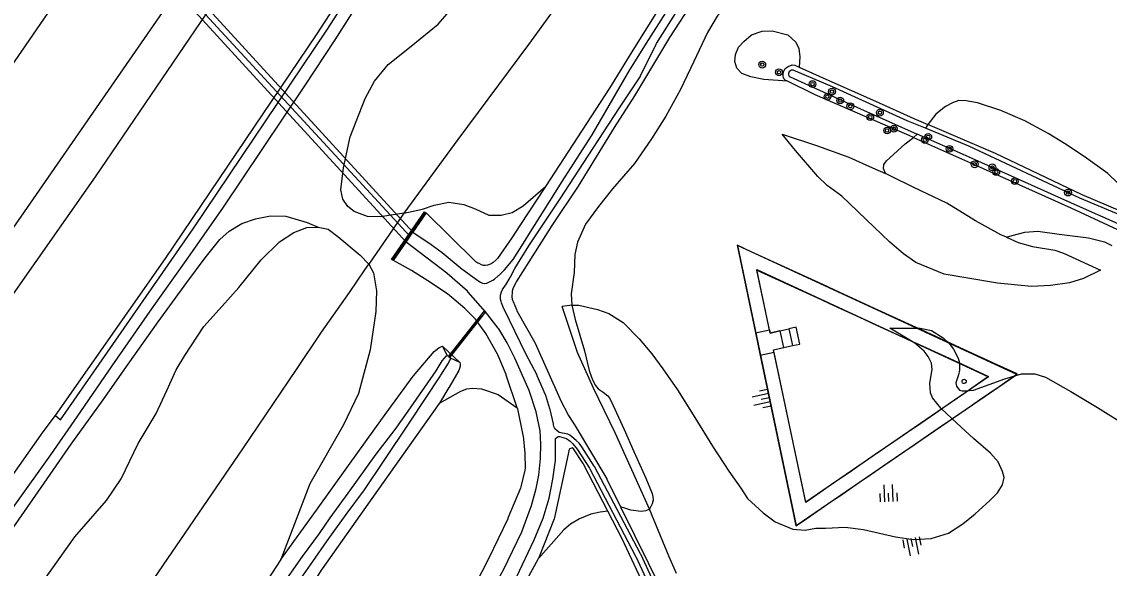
# Model space of a CAD drawing. Extents: x 135990 to 139000, y 393500 to 396000.
# Drawn here: x 136752.1 to 136881.1, y 395834.4 to 395899.2 of the extents above; entities that cross this region are included whole.
import ezdxf

# ---------------------------------------------------------------- set-up
doc = ezdxf.new("R2010")
doc.units = 0
for name, color, linetype in [('gg-bbg-luifel en loopbrug', 7, 'Continuous'), ('gg-bbg-overig bouwwerk', 7, 'Continuous'), ('gg-knt-BGT kruinlijn', 7, 'Continuous'), ('gg-knt-verharding niveau 01', 7, 'Continuous'), ('gg-kntw-beschoeiing', 7, 'Continuous'), ('gg-kwrk-duiker nz buis', 7, 'Continuous'), ('gg-kwrk-faunavoorziening', 7, 'Continuous'), ('gt-symb-boom', 7, 'Continuous'), ('gt-symb-talud symbool', 7, 'Continuous'), ('gx-grn-maaiveld', 7, 'Continuous')]:
    doc.layers.add(name, color=color, linetype=linetype)

# ---------------------------------------------------------------- blocks, each defined once
blk = doc.blocks.new('gt0-TALUD')
at = {"layer": 'gt-symb-talud symbool'}
for p, q in [((-1, -1), (-1, 0)), ((-0.5, -2), (-0.5, 0)), ((0, -1), (0, 0)), ((0.5, -2), (0.5, 0)), ((1, -1), (1, 0))]:
    blk.add_line(p, q, dxfattribs=at)
blk = doc.blocks.new('gt0-BOOM')
at = {"layer": 'gt-symb-boom'}
for radius in [0.4, 0.2]:
    blk.add_circle((0, 0), radius, dxfattribs=at)
blk = doc.blocks.new('gt0-TALUD_1')
at = {"layer": 'gt-symb-talud symbool'}
for p, q in [((-1, -1), (-1, 0)), ((-0.5, -2), (-0.5, 0)), ((0, -1), (0, 0)), ((0.5, -2), (0.5, 0)), ((1, -1), (1, 0))]:
    blk.add_line(p, q, dxfattribs=at)

msp = doc.modelspace()

# ---------------------------------------------------------------- linework, layer by layer
at = {"layer": 'gg-bbg-luifel en loopbrug'}
for p, q in [((136839.119, 395862.348), (136840.763, 395862.694)), ((136843.057, 395862.797), (136843.497, 395860.817)), ((136841.329, 395860.009), (136839.682, 395859.662))]:
    msp.add_line(p, q, dxfattribs=at)
for points in [[(136839.682, 395859.662), (136843.596, 395840.982), (136843.915, 395839.463), (136844.798, 395840.069), (136848.101, 395842.333), (136849.057, 395842.989), (136851.449, 395844.628), (136852.405, 395845.284), (136854.743, 395846.887), (136855.7, 395847.543), (136858.05, 395849.154), (136859.007, 395849.81), (136861.411, 395851.458), (136862.368, 395852.114), (136864.732, 395853.735), (136865.689, 395854.391), (136868.024, 395855.992), (136870.163, 395857.458), (136867.792, 395858.547), (136863.815, 395860.373), (136862.777, 395860.85), (136858.806, 395862.673), (136857.728, 395863.169), (136853.67, 395865.032), (136852.649, 395865.501), (136848.601, 395867.36), (136847.606, 395867.817), (136843.555, 395869.677), (136842.581, 395870.124), (136838.6, 395871.952), (136836.948, 395872.711), (136837.614, 395869.532), (136839.119, 395862.348)], [(136840.763, 395862.694), (136839.27, 395869.774), (136841.872, 395868.581), (136842.847, 395868.134), (136846.899, 395866.278), (136847.894, 395865.822), (136851.944, 395863.967), (136852.966, 395863.498), (136857.025, 395861.639), (136858.104, 395861.144), (136862.077, 395859.324), (136863.114, 395858.849), (136866.762, 395857.178), (136864.756, 395855.78), (136863.804, 395855.116), (136861.453, 395853.477), (136860.501, 395852.813), (136858.094, 395851.17), (136857.136, 395850.515), (136854.783, 395848.908), (136853.825, 395848.254), (136851.488, 395846.65), (136850.532, 395845.994), (136848.141, 395844.353), (136847.185, 395843.697), (136845.076, 395842.244), (136841.329, 395860.009)], [(136843.497, 395860.817), (136844.363, 395861.007), (136843.924, 395862.987), (136843.057, 395862.797)]]:
    msp.add_lwpolyline(points, dxfattribs=at)
at = {"layer": 'gg-bbg-overig bouwwerk'}
msp.add_line((136842.014, 395862.559), (136842.427, 395860.579), dxfattribs=at)
for points in [[(136843.951, 395839.486), (136870.127, 395857.413), (136836.971, 395872.701), (136843.951, 395839.486)], [(136842.014, 395862.559), (136840.835, 395862.313), (136839.28, 395869.828), (136866.745, 395857.132), (136845.082, 395842.274), (136841.258, 395860.335), (136842.427, 395860.579)]]:
    msp.add_lwpolyline(points, dxfattribs=at)
at = {"layer": 'gg-knt-BGT kruinlijn'}
msp.add_line((136817.309, 395865.597), (136816.174, 395865.457), dxfattribs=at)
for points in [[(136747.922, 395837.186), (136751.253, 395841.912), (136755.518, 395847.89), (136758.657, 395852.395), (136762.79, 395858.404), (136767.574, 395865.316), (136771.565, 395870.906), (136775.928, 395877.102), (136780.671, 395884.181), (136785.649, 395891.613), (136789.235, 395897.041), (136792.75, 395902.536), (136795.553, 395907.208), (136800.031, 395914.58), (136804.309, 395920.822), (136808.864, 395927.561), (136811.616, 395931.743), (136813.438, 395934.56)], [(136880.022, 395869.777), (136878.011, 395868.758), (136876.34, 395868.277), (136874.123, 395867.931), (136871.845, 395867.835), (136867.819, 395868.206), (136864.066, 395868.852), (136861.497, 395869.283), (136858.136, 395870.685), (136856.666, 395871.68), (136854.991, 395873.127), (136853.181, 395874.875), (136849.345, 395878.52), (136847.62, 395879.788), (136846.491, 395880.879), (136843.843, 395883.934), (136842.27, 395885.873)], [(136817.309, 395865.597), (136818.152, 395865.595), (136820.362, 395865.088), (136821.697, 395864.617), (136823.414, 395863.548), (136825.295, 395861.611), (136826.805, 395859.864), (136828.105, 395858.074), (136829.849, 395855.565), (136831.916, 395852.286), (136834.028, 395848.893), (136835.954, 395845.928), (136837.364, 395843.919), (136838.145, 395842.702), (136840.031, 395841.001), (136841.46, 395839.925), (136843.524, 395839.065), (136844.986, 395838.934), (136846.275, 395839.193), (136847.429, 395839.186), (136849.732, 395839.283), (136851.911, 395839.032), (136855.736, 395838.154), (136857.802, 395837.823), (136859.937, 395837.97), (136861.987, 395838.595), (136863.692, 395839.7), (136865.169, 395840.876), (136866.892, 395842.473), (136867.826, 395843.375), (136868.417, 395844.301), (136868.593, 395845.173), (136868.428, 395845.911), (136867.909, 395847.044), (136866.993, 395848.066), (136864.951, 395849.829), (136862.993, 395851.611), (136861.116, 395853.359), (136860.12, 395854.64), (136859.862, 395855.21), (136859.806, 395856.311), (136859.997, 395857.544), (136860.07, 395857.979), (136859.989, 395858.721), (136859.581, 395859.542), (136859.136, 395860.172), (136858.018, 395861.115), (136855.043, 395862.886)]]:
    msp.add_lwpolyline(points, dxfattribs=at)
at = {"layer": 'gg-knt-verharding niveau 01'}
msp.add_line((136839.119, 395862.348), (136839.682, 395859.662), dxfattribs=at)
for points in [[(136840.763, 395862.694), (136840.843, 395862.313), (136841.966, 395862.558), (136842.005, 395862.567), (136843.057, 395862.797)], [(136841.329, 395860.009), (136841.262, 395860.328), (136843.497, 395860.817)]]:
    msp.add_lwpolyline(points, dxfattribs=at)
at = {"layer": 'gg-kntw-beschoeiing'}
msp.add_line((136796.053, 395870.965), (136799.945, 395876.614), dxfattribs=at)
at = {"layer": 'gg-kwrk-duiker nz buis'}
for p, q in [((136701.313, 395978.839), (136798.11, 395873.773)), ((136802.743, 395859.42), (136806.651, 395864.319))]:
    msp.add_line(p, q, dxfattribs=at)
at = {"layer": 'gg-kwrk-faunavoorziening'}
for p, q in [((136797.667, 395873.079), (136798.474, 395874.251)), ((136807.067, 395864.806), (136802.862, 395859.441)), ((136802.704, 395859.564), (136802.862, 395859.441))]:
    msp.add_line(p, q, dxfattribs=at)
for points in [[(136797.667, 395873.079), (136700.95, 395978.572), (136702.205, 395979.255), (136798.474, 395874.251)], [(136807.067, 395864.806), (136806.91, 395864.93), (136802.704, 395859.564)]]:
    msp.add_lwpolyline(points, dxfattribs=at)
at = {"layer": 'gx-grn-maaiveld'}
for p, q in [((136859.542, 395887.037), (136859.29, 395886.575)), ((136857.858, 395885.474), (136858.296, 395885.89)), ((136800.052, 395876.541), (136798.474, 395874.251)), ((136796.16, 395870.891), (136797.667, 395873.079)), ((136801.981, 395860.762), (136804.042, 395858.806)), ((136801.981, 395860.762), (136802.552, 395859.608)), ((136802.704, 395859.564), (136802.552, 395859.608)), ((136802.862, 395859.441), (136802.929, 395859.322)), ((136804.042, 395858.806), (136802.929, 395859.322))]:
    msp.add_line(p, q, dxfattribs=at)
for points in [[(136849.068, 395964.322), (136848.439, 395961.508), (136846.403, 395950.264), (136845.293, 395946.737), (136843.673, 395942.867), (136836.057, 395931.748), (136822.79, 395911.138), (136812.185, 395896.491), (136803.796, 395885.253), (136797.385, 395876.512)], [(136756.094, 395852.538), (136769.126, 395871.161), (136787.032, 395897.654), (136802.561, 395921.558), (136813.529, 395938.593), (136819.395, 395947.332), (136819.632, 395947.113)], [(136756.094, 395852.538), (136756.666, 395852.008), (136772.418, 395874.65), (136788.283, 395898.204), (136805.159, 395924.35), (136819.632, 395947.113)], [(136800.704, 395941.572), (136787.04, 395919.431), (136760.799, 395880.813), (136735.822, 395845.297)], [(136732.493, 395848.127), (136752.04, 395876.178), (136775.541, 395910.107), (136796.487, 395939.912)], [(136722.882, 395853.905), (136725.362, 395857.344), (136748.113, 395890.014), (136763.56, 395912.419), (136773.775, 395927.31), (136773.268, 395927.771)], [(136840.719, 395915.976), (136841.519, 395915.678), (136841.86, 395915.329), (136842.194, 395914.684), (136842.297, 395914.167), (136842.226, 395913.524), (136839.117, 395907.018), (136836.877, 395903.265), (136835.744, 395901.509), (136834.547, 395899.853), (136833.399, 395897.916), (136831.813, 395894.504), (136830.223, 395891.188), (136828.486, 395888.009), (136826.786, 395885.328), (136824.766, 395882.42), (136822.136, 395879.408), (136820.481, 395877.316), (136818.963, 395875.215), (136817.978, 395873.089), (136817.701, 395871.602), (136817.617, 395869.474), (136817.228, 395866.939), (136817.309, 395865.597)], [(136836.169, 395914.295), (136830.402, 395905.181), (136824.765, 395896.14), (136821.803, 395891.347), (136814.221, 395879.695)], [(136798.474, 395874.251), (136800.634, 395872.815), (136801.929, 395871.871), (136804.089, 395870.089), (136804.132, 395870.055), (136806.174, 395868.552), (136806.479, 395868.353), (136806.735, 395868.234), (136806.989, 395868.179), (136807.226, 395868.225), (136807.961, 395868.583), (136808.16, 395868.71), (136808.601, 395869.074), (136808.671, 395869.138), (136809.272, 395869.737), (136809.333, 395869.803), (136810.348, 395871.012), (136811.597, 395872.97), (136812.44, 395874.318), (136815.174, 395878.686), (136816.105, 395880.151), (136819.74, 395885.799), (136824.196, 395893.497), (136826.457, 395897.081), (136830.231, 395903.014)], [(136832.126, 395821.721), (136825.494, 395836.094), (136825.47, 395836.141), (136820.026, 395846.474), (136819.982, 395846.55), (136818.509, 395848.831), (136818.192, 395849.243), (136817.846, 395849.588), (136817.327, 395850.01), (136817.077, 395850.19), (136816.843, 395850.307), (136815.82, 395850.525), (136815.506, 395850.787), (136815.37, 395850.918), (136815.256, 395851.06), (136815.186, 395851.244), (136815.157, 395851.454), (136815.14, 395851.544), (136814.745, 395853.242), (136814.727, 395853.309), (136814.239, 395854.898), (136814.201, 395855.001), (136813.229, 395857.252), (136813.196, 395857.321), (136811.864, 395859.855), (136809.301, 395865.138), (136809.275, 395865.195), (136808.987, 395865.898), (136808.937, 395866.055), (136808.872, 395866.338), (136808.848, 395866.596), (136808.854, 395866.784), (136808.98, 395867.195), (136809.115, 395867.475), (136809.455, 395867.964), (136809.491, 395868.019), (136810.026, 395868.906), (136810.068, 395868.985), (136810.506, 395869.883), (136810.558, 395869.976), (136812.218, 395872.626), (136815.937, 395878.211), (136819.277, 395883.302), (136822.97, 395888.992), (136825.427, 395892.691), (136825.49, 395892.801), (136827.33, 395896.526), (136827.378, 395896.613), (136831.039, 395902.473)], [(136797.385, 395876.512), (136794.649, 395876.094), (136793.07, 395876.117), (136791.523, 395876.701), (136790.74, 395877.318), (136790.149, 395878.19), (136789.915, 395879.288), (136790.24, 395881.878), (136791.028, 395885.56), (136792.793, 395890.097), (136793.923, 395892.153), (136795.558, 395894.128), (136798.265, 395896.325), (136801.47, 395898.92), (136802.78, 395900.42), (136803.286, 395901.619)], [(136831.807, 395901.762), (136828.91, 395897.324), (136824.759, 395890.414), (136822.362, 395886.68), (136818.059, 395879.722), (136814.962, 395875.04), (136812.236, 395870.762), (136810.716, 395868.387), (136810.632, 395868.234), (136810.319, 395867.551), (136810.239, 395867.281), (136810.229, 395867.137), (136810.228, 395866.585), (136810.26, 395866.328), (136810.29, 395866.209), (136810.349, 395866.037), (136810.758, 395865.08), (136810.818, 395864.957), (136812.95, 395861.184), (136812.995, 395861.094), (136815.888, 395854.544), (136815.957, 395854.414), (136816.914, 395852.527), (136817.721, 395851.301), (136821.465, 395845.049), (136821.494, 395844.995), (136823.112, 395841.716)], [(136842.902, 395892.149), (136840.085, 395892.345), (136838.551, 395892.663), (136837.496, 395893.052), (136836.91, 395893.689), (136836.643, 395894.503), (136836.727, 395895.326), (136837.113, 395896.205), (136837.721, 395896.854), (136838.633, 395897.633), (136839.905, 395898.094), (136841.096, 395898.137), (136842.938, 395897.636), (136843.891, 395896.794), (136844.233, 395896.028), (136844.384, 395895.03), (136844.296, 395893.813)], [(136842.902, 395892.149), (136842.625, 395892.268), (136842.53, 395892.401), (136842.44, 395892.589), (136842.391, 395892.734), (136842.375, 395892.989), (136842.439, 395893.271), (136842.636, 395893.649), (136842.972, 395893.914), (136843.458, 395894.095), (136843.758, 395894.06), (136844.296, 395893.813)], [(136859.29, 395886.575), (136857.11, 395887.478), (136848.247, 395891.489), (136843.564, 395893.449), (136843.47, 395893.46), (136843.377, 395893.444), (136843.254, 395893.403), (136843.123, 395893.317), (136843.058, 395893.204), (136843.029, 395893.052), (136843.032, 395892.919), (136843.109, 395892.771), (136843.207, 395892.673), (136851.581, 395888.862), (136858.296, 395885.89)], [(136844.296, 395893.813), (136847.452, 395892.393), (136853.343, 395889.806), (136857.908, 395887.738), (136859.542, 395887.037)], [(136857.858, 395885.474), (136857.32, 395885.713), (136854.505, 395886.938), (136846.174, 395890.554), (136842.902, 395892.149)], [(136882.104, 395880.065), (136880.893, 395881.214), (136878.111, 395883.246), (136875.772, 395884.772), (136873.811, 395885.977), (136871.05, 395887.46), (136868.214, 395888.665), (136865.44, 395889.599), (136864.095, 395889.848), (136863.24, 395889.856), (136862.488, 395889.58), (136861.65, 395889.171), (136860.513, 395888.252), (136859.542, 395887.037)], [(136925.898, 395856.513), (136925.907, 395856.711), (136925.845, 395856.954), (136925.683, 395857.157), (136925.469, 395857.305), (136925.178, 395857.459), (136914.637, 395862.227), (136912.182, 395863.328), (136905, 395866.546), (136892.621, 395872.026), (136877.581, 395878.295), (136864.423, 395884.448), (136859.29, 395886.575)], [(136885.756, 395875.343), (136877.869, 395878.689), (136867.562, 395883.6), (136859.542, 395887.037)], [(136842.27, 395885.873), (136846.473, 395884.487), (136850.182, 395883.145), (136853.005, 395881.9), (136854.521, 395881.206)], [(136854.521, 395881.206), (136854.287, 395881.803), (136854.345, 395882.271), (136854.638, 395882.715), (136855.483, 395883.473), (136856.847, 395884.733), (136857.858, 395885.474)], [(136857.858, 395885.474), (136864.961, 395882.32), (136876.499, 395877.13), (136884.248, 395873.543)], [(136925.898, 395856.513), (136925.757, 395856.337), (136925.526, 395856.247), (136925.269, 395856.214), (136924.332, 395856.627), (136923.135, 395857.16), (136912.263, 395861.906), (136902.02, 395866.569), (136892.139, 395870.844), (136877.289, 395877.399), (136864.022, 395883.356), (136858.296, 395885.89)], [(136868.881, 395873.653), (136868.2, 395873.944), (136865.193, 395875.593), (136861.825, 395877.696), (136857.895, 395879.56), (136855.252, 395880.872), (136854.521, 395881.206)], [(136797.385, 395876.512), (136799.622, 395876.984), (136800.982, 395877.468), (136802.724, 395877.809), (136804.51, 395877.529), (136805.868, 395877.027), (136807.483, 395876.265), (136808.951, 395876.266), (136810.229, 395876.593), (136811.562, 395877.398), (136814.221, 395879.695)], [(136814.221, 395879.695), (136811.164, 395875.057), (136810.195, 395873.588), (136808.491, 395871.158), (136808.344, 395870.991), (136807.996, 395870.676), (136807.76, 395870.523), (136807.561, 395870.428), (136807.335, 395870.35), (136807.073, 395870.316), (136806.866, 395870.326), (136806.598, 395870.407), (136806.315, 395870.538), (136806.186, 395870.606), (136805.929, 395870.759), (136805.84, 395870.818), (136800.052, 395876.541)], [(136749.047, 395836.412), (136751.139, 395839.335), (136754.022, 395843.482), (136757.944, 395849.157), (136761.736, 395854.403), (136764.681, 395858.606), (136768.243, 395863.628), (136771.65, 395868.286), (136773.818, 395871.226), (136775.571, 395873.395), (136776.672, 395874.384), (136778.181, 395875.295), (136779.815, 395875.855), (136781.599, 395876.211), (136783.402, 395876.175), (136785.942, 395875.414), (136787.249, 395874.875)], [(136797.385, 395876.512), (136796.133, 395874.641), (136793.765, 395871.221), (136793.262, 395870.482)], [(136796.16, 395870.891), (136796.053, 395870.965), (136795.954, 395871.033), (136799.846, 395876.682), (136799.945, 395876.614), (136800.052, 395876.541)], [(136754.505, 395832.69), (136758.392, 395838.168), (136762.138, 395842.475), (136763.851, 395845.032), (136765.877, 395849.203), (136768.006, 395852.774), (136769.282, 395855.507), (136770.382, 395857.929), (136771.414, 395859.663), (136773.68, 395863.073), (136775.858, 395865.476), (136777.817, 395867.723), (136780.459, 395870.983), (136782.659, 395873.136), (136784.337, 395874.232), (136785.88, 395874.804), (136787.249, 395874.875)], [(136787.249, 395874.875), (136788.432, 395874.6), (136789.586, 395873.756), (136792.23, 395871.522), (136793.262, 395870.482)], [(136868.881, 395873.653), (136869.575, 395873.87), (136871.071, 395874.258), (136872.593, 395874.363), (136875.144, 395874.042), (136878.612, 395873.604), (136880.499, 395873.13), (136881.366, 395872.694)], [(136868.881, 395873.653), (136870.275, 395873.055), (136871.967, 395872.582), (136874.606, 395872.126), (136875.663, 395871.792), (136880.022, 395869.777)], [(136807.067, 395864.806), (136805.044, 395867.161), (136804.946, 395867.261), (136802.536, 395869.378), (136802.481, 395869.423), (136797.667, 395873.079)], [(136763.076, 395826.339), (136778.285, 395848.588), (136784.647, 395857.996), (136787.65, 395862.394), (136790.934, 395867.132), (136792.753, 395869.8), (136793.262, 395870.482)], [(136793.262, 395870.482), (136793.813, 395869.455), (136794.163, 395867.31), (136794.084, 395864.87), (136793.42, 395860.312), (136792.015, 395855.146), (136790.23, 395851.417), (136786.266, 395844.447), (136782.795, 395835.461)], [(136810.84, 395853.435), (136809.551, 395857.324), (136809.521, 395857.403), (136808.548, 395859.717), (136808.496, 395859.823), (136807.127, 395862.243), (136807.053, 395862.358), (136805.981, 395863.838), (136805.88, 395863.959), (136804.73, 395865.136), (136804.642, 395865.217), (136802.558, 395866.942), (136800.244, 395868.498), (136798.289, 395869.709), (136796.16, 395870.891)], [(136793.334, 395806.201), (136797.313, 395813.211), (136802.047, 395821.526), (136805.237, 395827.157), (136809.233, 395834.238), (136811.402, 395838.76), (136812.528, 395841.874), (136813.102, 395843.867), (136813.409, 395845.481), (136813.608, 395847.449), (136813.647, 395849.121), (136813.57, 395850.704), (136813.107, 395852.961), (136812.261, 395855.488), (136810.557, 395859.322), (136809.663, 395861.166), (136808.652, 395862.807), (136808.582, 395862.906), (136807.067, 395864.806)], [(136826.538, 395841.446), (136825.702, 395843.28), (136822.473, 395850.483), (136819.902, 395855.764), (136818.004, 395859.989), (136816.174, 395865.457)], [(136817.309, 395865.597), (136817.737, 395863.92), (136818.83, 395860.198), (136819.391, 395857.865), (136819.644, 395857.098), (136819.846, 395856.607), (136820.122, 395856.099), (136820.46, 395855.7), (136821.032, 395855.299), (136821.592, 395854.853), (136821.824, 395854.563), (136822.201, 395853.803), (136823.514, 395850.861), (136824.664, 395848.288), (136826.113, 395845.091), (136826.842, 395843.304), (136826.952, 395842.898), (136826.961, 395842.498), (136826.848, 395842.074), (136826.538, 395841.446)], [(136855.043, 395862.886), (136858.638, 395862.899), (136859.989, 395862.595), (136861.371, 395861.752), (136862.068, 395861.064), (136862.617, 395860.39), (136863.171, 395859.35), (136863.324, 395858.768), (136863.292, 395857.894), (136863.178, 395857.365), (136863.016, 395856.892), (136862.894, 395856.389), (136862.961, 395856.01), (136863.025, 395855.876), (136863.325, 395855.558), (136863.622, 395855.454), (136864.073, 395855.472), (136864.978, 395855.542), (136868.677, 395856.887), (136870.666, 395857.487), (136872.252, 395857.474), (136873.524, 395857.092), (136876.505, 395855.376), (136879.68, 395853.48), (136883.37, 395851.21)], [(136782.795, 395835.461), (136787.041, 395841.329), (136790.843, 395846.594), (136794.883, 395852.223), (136798.511, 395857.186), (136798.558, 395857.246), (136801.004, 395860.102), (136801.193, 395860.273), (136801.552, 395860.546), (136801.795, 395860.683), (136801.981, 395860.762)], [(136773.802, 395819.525), (136778.062, 395825.55), (136781.072, 395829.635), (136782.486, 395831.707), (136783.116, 395832.602), (136783.231, 395832.77), (136785.383, 395835.812), (136787.397, 395838.549), (136788.666, 395840.394), (136790.788, 395843.349), (136794.1, 395847.944), (136796.354, 395850.893), (136797.899, 395853.043), (136801.23, 395857.836), (136801.956, 395859.019), (136802.219, 395859.34), (136802.43, 395859.553), (136802.552, 395859.608)], [(136775.029, 395818.688), (136777.695, 395822.698), (136779.699, 395825.609), (136781.771, 395828.406), (136783.301, 395830.523), (136784.111, 395831.69), (136786.585, 395835.225), (136788.308, 395837.683), (136790.538, 395840.799), (136792.739, 395843.741), (136795.052, 395847.223), (136798.12, 395851.756), (136801.742, 395857.257), (136801.769, 395857.301), (136802.7, 395858.758), (136802.831, 395859.013), (136802.921, 395859.163), (136802.929, 395859.322)], [(136804.042, 395858.806), (136804.087, 395858.657), (136804.069, 395858.386), (136804.01, 395858.126), (136803.909, 395857.863), (136802.777, 395855.895), (136802.752, 395855.851), (136801.646, 395854.005)], [(136864.051, 395856.409), (136863.978, 395856.353), (136863.853, 395856.326), (136863.758, 395856.348), (136863.676, 395856.407), (136863.618, 395856.506), (136863.611, 395856.633), (136863.671, 395856.752), (136863.766, 395856.819), (136863.91, 395856.834), (136864.03, 395856.776), (136864.105, 395856.665), (136864.113, 395856.526), (136864.051, 395856.409)], [(136801.646, 395854.005), (136804.143, 395855.429), (136804.88, 395855.688), (136805.524, 395855.79), (136806.603, 395855.688), (136808.579, 395855.041), (136810.84, 395853.435)], [(136801.646, 395854.005), (136801.602, 395853.939), (136793.607, 395842.713), (136787.705, 395834.374), (136787.669, 395834.321), (136783.386, 395827.548), (136783.35, 395827.494), (136778.961, 395821.358), (136776.446, 395817.721)], [(136810.84, 395853.435), (136810.87, 395853.324), (136811.52, 395850.224), (136811.536, 395850.117), (136811.736, 395848.087), (136811.741, 395848.006), (136811.772, 395846.296), (136811.747, 395846.052), (136811.295, 395844.099), (136811.243, 395843.937), (136809.74, 395840.353), (136809.719, 395840.307), (136807.443, 395835.551), (136802.779, 395826.458), (136792.006, 395807.106)], [(136746.142, 395838.637), (136754.597, 395850.605), (136756.094, 395852.538)], [(136810.774, 395833.391), (136812.858, 395837.788), (136813.911, 395840.374), (136814.633, 395842.721), (136815.055, 395844.982), (136815.374, 395847.186), (136815.405, 395849.824), (136815.596, 395849.985), (136815.722, 395850.047), (136815.845, 395850.063), (136816.694, 395849.801), (136817.123, 395849.484), (136817.44, 395849.188), (136817.947, 395848.535), (136819.405, 395846.275), (136819.45, 395846.198), (136824.894, 395835.866), (136824.917, 395835.818), (136831.549, 395821.446)], [(136821.597, 395841.181), (136818.715, 395846.771), (136818.664, 395846.86), (136817.537, 395848.592), (136817.348, 395848.696), (136817.009, 395848.534), (136816.894, 395847.936), (136815.255, 395840.45), (136815.211, 395840.304), (136813.383, 395835.58)], [(136823.112, 395841.716), (136828.08, 395831.646), (136839.971, 395806.207), (136844.095, 395797.582)], [(136826.538, 395841.446), (136826.113, 395841.22), (136825.537, 395841.159), (136824.334, 395841.331), (136823.611, 395841.546), (136823.112, 395841.716)], [(136829.755, 395833.81), (136828.865, 395835.799), (136826.538, 395841.446)], [(136821.597, 395841.181), (136820.69, 395841.063), (136819.572, 395840.848), (136818.248, 395840.308), (136817.186, 395839.66), (136816.385, 395838.998), (136813.383, 395835.58)], [(136835.262, 395812.084), (136829.873, 395823.896), (136823.281, 395837.914), (136821.597, 395841.181)], [(136782.795, 395835.461), (136780.161, 395831.409), (136777.6, 395827.826), (136775.442, 395824.808), (136772.389, 395820.489)], [(136796.069, 395804.335), (136801.606, 395815.152), (136801.639, 395815.21), (136807.364, 395824.615), (136813.383, 395835.58)]]:
    msp.add_lwpolyline(points, dxfattribs=at)

# ---------------------------------------------------------------- block references
at = {"layer": 'gt-symb-boom'}
for p in [(136839.912, 395894.119), (136841.899, 395893.216), (136845.872, 395891.815), (136847.645, 395890.321), (136848.187, 395890.927), (136849.166, 395889.865), (136850.356, 395889.183), (136852.724, 395887.895), (136853.867, 395888.421), (136854.726, 395886.314), (136855.526, 395886.523), (136859.196, 395885.198), (136859.6, 395885.565), (136862.129, 395884.143), (136865.11, 395882.308), (136867.21, 395881.944), (136867.672, 395881.386), (136869.877, 395880.307), (136876.182, 395878.955)]:
    msp.add_blockref('gt0-BOOM', p, dxfattribs=at)
at = {"layer": 'gt-symb-talud symbool'}
for name, p, xscale, yscale, rotation in [('gt0-TALUD_1', (136840.758, 395854.677), 1.0000824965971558, 1.000082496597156, -77.93725397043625), ('gt0-TALUD', (136854.899, 395842.34), 0.9997224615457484, 0.9997224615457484, -177.8216311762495), ('gt0-TALUD_1', (136857.59, 395837.975), 0.9998049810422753, 0.999804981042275, 11.130111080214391)]:
    msp.add_blockref(name, p, dxfattribs=dict(at, xscale=xscale, yscale=yscale, rotation=rotation))

doc.saveas('drawing.dxf')
